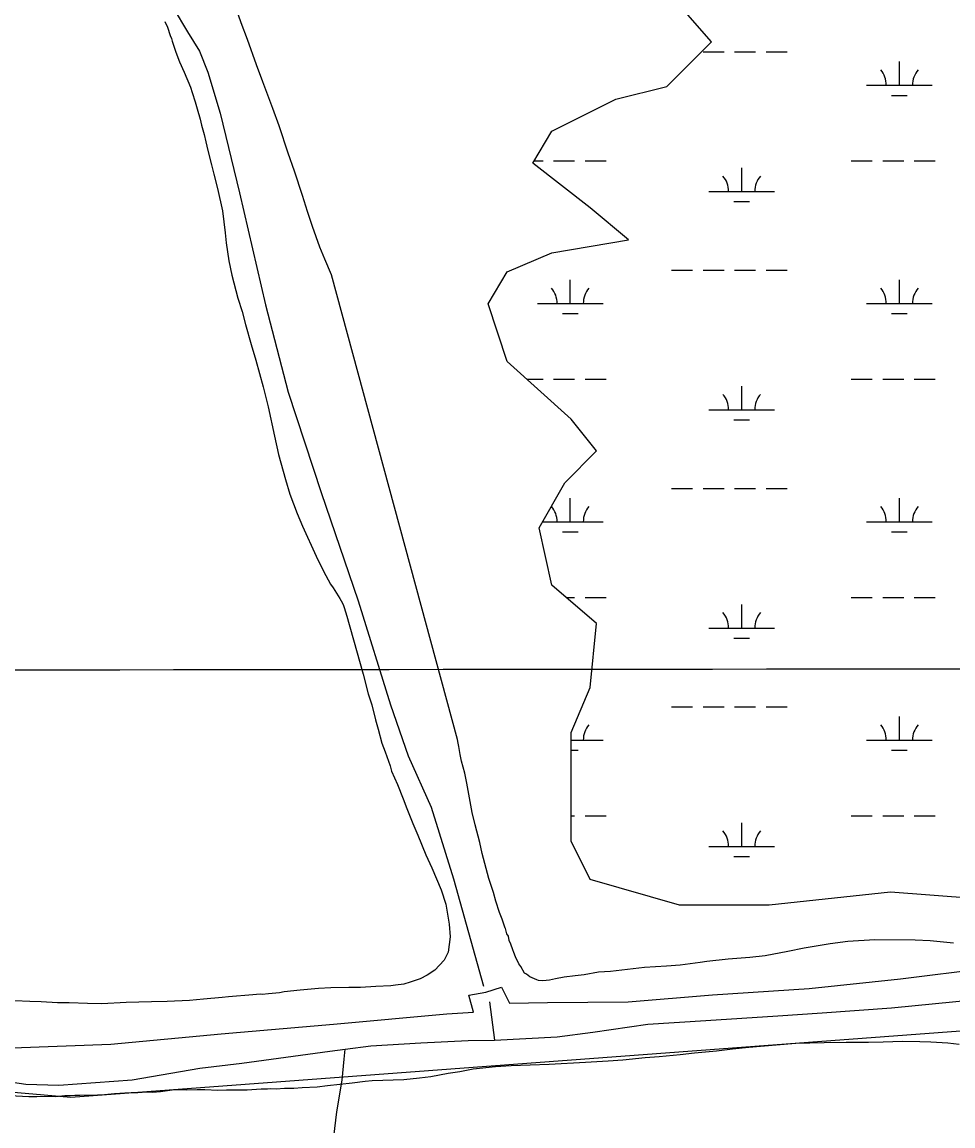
# Model space of a CAD drawing. Extents: x 3297772 to 3335630, y 634068 to 659439.
# Drawn here: x 3321365 to 3322784, y 653921 to 655604 of the extents above; entities that cross this region are included whole.
import ezdxf

# ---------------------------------------------------------------- set-up
doc = ezdxf.new("R2010")
doc.units = 0
for name, color, linetype in [('V-DTCH-CNTR', 7, 'Continuous'), ('V-GRID-MAJR', 7, 'Continuous'), ('V-SITE-VEGE', 7, 'Continuous'), ('V-TOPO-SHOR', 7, 'Continuous'), ('V-UTIL-LINE', 7, 'Continuous'), ('V-WETL-SWMP', 7, 'Continuous')]:
    doc.layers.add(name, color=color, linetype=linetype)

msp = doc.modelspace()

# ---------------------------------------------------------------- linework, layer by layer
at = {"layer": 'V-DTCH-CNTR'}
for points in [[(3322095.367, 654133.073), (3322107.651, 654108.491), (3322165.575, 654109.707), (3322288.881, 654110.465), (3322417.434, 654121.004), (3322564.492, 654130.908), (3322704.131, 654145.635), (3322834.7260000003, 654161.661), (3322870.6580000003, 654168.284)], [(3321350.053, 654040.356), (3321499.8170000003, 654046.285), (3321668.222, 654061.821), (3321839.373, 654076.532), (3322012.509, 654092.398), (3322052.724, 654095.025), (3322045.572, 654120.724)], [(3322045.572, 654120.724), (3322071.6350000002, 654125.506), (3322095.367, 654133.073)]]:
    msp.add_lwpolyline(points, dxfattribs=at)
at = {"layer": 'V-GRID-MAJR'}
msp.add_spline([(3301871.984, 654599.909), (3307131.646, 654603.3520000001), (3312391.307, 654607.559), (3317650.968, 654612.532), (3322910.628, 654618.27), (3328170.287, 654624.772), (3333429.9450000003, 654632.04), (3333429.946, 654632.04)], degree=3, dxfattribs=at)
at = {"layer": 'V-SITE-VEGE'}
for p, q in [((3321698.756, 655602.4230000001), (3321686.2630000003, 655639.7439999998)), ((3321708.453, 655576.9359999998), (3321698.756, 655602.4230000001)), ((3321722.105, 655538.417), (3321708.453, 655576.9359999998)), ((3321731.792, 655512.3420000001), (3321722.105, 655538.417)), ((3321747.193, 655472.0329999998), (3321731.792, 655512.3420000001)), ((3321756.872, 655445.366), (3321747.193, 655472.0329999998)), ((3321770.489, 655403.8999999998), (3321756.872, 655445.366)), ((3321780.16, 655376.6429999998), (3321770.489, 655403.8999999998)), ((3321792.06, 655339.331), (3321780.16, 655376.6429999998)), ((3321800.003, 655315.045), (3321792.06, 655339.331)), ((3321807.369, 655291.946), (3321800.003, 655315.045)), ((3321818.756, 655260.5380000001), (3321807.369, 655291.946)), ((3321826.184, 655242.1569999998), (3321818.756, 655260.5380000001)), ((3321836.494, 655218.431), (3321826.184, 655242.1569999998)), ((3322028.406, 654510.5149999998), (3321836.494, 655218.431)), ((3322029.5100000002, 654504.603), (3322028.406, 654510.5149999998)), ((3322030.628, 654499.8699999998), (3322029.5100000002, 654504.603)), ((3322032.823, 654487.4549999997), (3322030.628, 654499.8699999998)), ((3322034.464, 654477.407), (3322032.823, 654487.4549999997)), ((3322039.5330000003, 654459.0569999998), (3322034.464, 654477.407)), ((3322042.8710000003, 654443.679), (3322039.5330000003, 654459.0569999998)), ((3322045.605, 654427.129), (3322042.8710000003, 654443.679)), ((3322051.1410000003, 654399.3359999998), (3322045.605, 654427.129)), ((3322055.614, 654380.4039999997), (3322051.1410000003, 654399.3359999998)), ((3322062.3370000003, 654353.1839999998), (3322055.614, 654380.4039999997)), ((3322066.251, 654336.618), (3322062.3370000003, 654353.1839999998)), ((3322076.3740000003, 654298.7379999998), (3322066.251, 654336.618)), ((3322083.173, 654277.416), (3322076.3740000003, 654298.7379999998)), ((3322087.1240000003, 654263.799), (3322083.173, 654277.416)), ((3322092.799, 654246.622), (3322087.1240000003, 654263.799)), ((3322096.799, 654236.54), (3322092.799, 654246.622)), ((3322101.339, 654222.917), (3322096.799, 654236.54)), ((3322101.683, 654222.2039999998), (3322101.339, 654222.917)), ((3322103.764, 654214.233), (3322101.683, 654222.2039999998)), ((3322106.076, 654210.6659999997), (3322103.764, 654214.233)), ((3322107.1720000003, 654204.1629999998), (3322106.076, 654210.6659999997)), ((3322110.043, 654198.226), (3322107.1720000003, 654204.1629999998)), ((3322623.829, 654202.748), (3322596.65, 654198.9709999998)), ((3322664.56, 654205.1669999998), (3322623.829, 654202.748)), ((3322726.4790000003, 654204.3599999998), (3322664.56, 654205.1669999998)), ((3322748.882, 654203.479), (3322726.4790000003, 654204.36)), ((3322784.8140000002, 654200.0609999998), (3322748.882, 654203.4789999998)), ((3322112.886, 654189.934), (3322110.043, 654198.226)), ((3322114.6, 654185.782), (3322112.886, 654189.934)), ((3322116.875, 654179.2639999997), (3322114.6, 654185.782)), ((3322532.21, 654187.4249999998), (3322497.326, 654180.802)), ((3322557.048, 654192.41), (3322532.21, 654187.4249999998)), ((3322596.65, 654198.9709999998), (3322557.048, 654192.41)), ((3322122.044, 654168.5789999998), (3322116.875, 654179.2639999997)), ((3322124.938, 654164.4139999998), (3322122.044, 654168.5789999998)), ((3322398.688, 654170.287), (3322367.97, 654166.5599999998)), ((3322408.738, 654171.9279999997), (3322398.688, 654170.2869999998)), ((3322441.225, 654175.632), (3322408.738, 654171.9279999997)), ((3322474.286, 654178.1519999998), (3322441.225, 654175.632)), ((3322497.326, 654180.802), (3322474.286, 654178.1519999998)), ((3322130.705, 654154.313), (3322124.938, 654164.4139999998)), ((3322133.63, 654152.504), (3322130.705, 654154.3129999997)), ((3322138.8910000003, 654148.898), (3322133.63, 654152.504)), ((3322221.506, 654151.9509999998), (3322207.919, 654150.3579999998)), ((3322243.378, 654155.796), (3322221.506, 654151.9509999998)), ((3322261.6750000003, 654156.736), (3322243.378, 654155.796)), ((3322313.664, 654163.138), (3322261.6750000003, 654156.736)), ((3322347.306, 654165.059), (3322313.664, 654163.138)), ((3322367.97, 654166.5599999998), (3322347.306, 654165.059)), ((3322149.447, 654144.04), (3322138.8910000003, 654148.898)), ((3322151.79, 654142.832), (3322149.447, 654144.04)), ((3322158.865, 654142.74), (3322151.79, 654142.832)), ((3322168.907, 654143.7880000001), (3322158.865, 654142.74)), ((3322177.775, 654145.4429999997), (3322168.907, 654143.7880000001)), ((3322191.377, 654148.212), (3322177.775, 654145.4429999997)), ((3322207.919, 654150.358), (3322191.377, 654148.212))]:
    msp.add_line(p, q, dxfattribs=at)
for points in [[(3321582.589, 655604.524), (3321586.6010000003, 655595.626), (3321590.568, 655583.186), (3321592.276, 655578.447), (3321593.4020000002, 655574.304), (3321599.0840000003, 655557.711), (3321604.789, 655542.8960000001), (3321611.667, 655527.47), (3321621.392, 655504.34), (3321624.233, 655496.046), (3321628.767, 655481.833), (3321631.577, 655471.179), (3321636.095, 655455.784), (3321638.3310000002, 655446.318), (3321642.276, 655432.111), (3321645.078, 655420.87), (3321647.859, 655407.857), (3321653.47, 655385.962), (3321656.825, 655371.761), (3321662.436, 655349.866)], [(3321662.436, 655349.866), (3321670.258, 655316.143), (3321674.536, 655282.47), (3321676.107, 655267.112), (3321679.881, 655239.933), (3321684.315, 655218.052), (3321693.8880000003, 655183.128), (3321700.105, 655162.404), (3321705.16, 655142.8740000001), (3321714.196, 655112.087), (3321720.966, 655088.406), (3321732.23, 655047.562), (3321740.095, 655017.379), (3321749.538, 654972.429), (3321755.663, 654944.63), (3321766.377, 654906.742), (3321773.164, 654884.24), (3321783.981, 654854.61), (3321791.9930000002, 654835.631), (3321813.22, 654789.938), (3321824.1240000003, 654766.794), (3321835.079, 654747.1900000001), (3321839.13, 654741.237), (3321848.948, 654725.185), (3321852.982, 654718.056), (3321854.707, 654714.492), (3321855.847, 654711.529), (3321859.806, 654698.501), (3321863.1750000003, 654685.482), (3321871.0870000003, 654658.838), (3321878.967, 654629.834), (3321884.603, 654609.706), (3321892.4760000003, 654580.112), (3321898.149, 654562.936), (3321903.754, 654540.449), (3321907.699, 654526.242), (3321913.321, 654504.937), (3321918.451, 654491.303), (3321925.84, 654469.973), (3321928.099, 654462.277), (3321937.2660000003, 654441.514), (3321945.835, 654420.17), (3321951.54, 654405.35), (3321960.676, 654382.229), (3321968.113, 654364.438), (3321980.114, 654334.791), (3321989.287, 654314.618), (3322003.6, 654281.4010000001), (3322010.983, 654259.482), (3322015.8910000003, 654228.747), (3322017.414, 654209.855), (3322014.16, 654186.305), (3322008.102, 654173.996), (3321993.748, 654158.8470000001), (3321982.4450000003, 654151.327), (3321971.752, 654145.568), (3321956.3510000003, 654140.458), (3321946.877, 654137.636), (3321933.88, 654136.034), (3321926.788, 654134.947), (3321903.775, 654134.066), (3321880.751, 654132.598), (3321863.052, 654132.237), (3321835.329, 654132.008), (3321816.444, 654131.074), (3321788.687, 654128.488), (3321764.472, 654125.854), (3321757.3710000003, 654124.176), (3321740.2460000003, 654122.63), (3321730.7970000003, 654121.573), (3321727.856, 654122.2000000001), (3321716.6350000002, 654121.1680000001), (3321679.435, 654118.112), (3321669.985, 654117.056), (3321641.051, 654114.483), (3321619.793, 654112.4), (3321586.1550000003, 654111.069), (3321561.97, 654110.795), (3321523.615, 654109.523), (3321486.431, 654107.649), (3321464.612, 654107.934), (3321436.315, 654108.89), (3321418.622, 654109.122), (3321393.87, 654110.623), (3321376.767, 654110.844), (3321353.784, 654112.3250000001)], [(3321415.886, 653966.435), (3321429.739, 653967.986), (3321437.808, 653967.879), (3321445.307, 653968.358), (3321452.801, 653968.26), (3321479.9, 653969.063), (3321490.282, 653969.503), (3321505.863, 653971.029), (3321521.438, 653971.979), (3321531.244, 653972.43), (3321541.037, 653972.303), (3321554.886, 653973.2760000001), (3321563.5300000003, 653973.161), (3321575.648, 653974.158), (3321597.009, 653976.761), (3321616.0270000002, 653976.5160000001), (3321631.594, 653976.888), (3321643.12, 653976.7390000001), (3321663.282, 653975.9010000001), (3321676.545, 653976.305), (3321695.571, 653976.634), (3321707.673, 653976.475), (3321729.019, 653977.929), (3321738.815, 653977.802), (3321744.0100000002, 653978.31), (3321752.077, 653978.207), (3321764.771, 653979.192), (3321779.179, 653979.006), (3321791.872, 653979.993), (3321814.363, 653980.853), (3321830.528, 653982.946), (3321868.049, 653987.073), (3321887.68, 653989.701), (3321898.645, 653990.71), (3321946.5100000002, 653992.394), (3321970.751, 653994.96), (3321988.068, 653997.041), (3322014.0700000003, 654001.89), (3322031.971, 654004.541), (3322052.1950000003, 654008.313), (3322086.25, 654011.905), (3322110.475, 654013.318), (3322168.145, 654015.4500000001), (3322223.521, 654018.7660000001), (3322258.13, 654020.621), (3322280.627, 654022.057), (3322314.681, 654025.649), (3322336.024, 654027.101), (3322367.768, 654030.149), (3322389.7060000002, 654032.746), (3322423.174, 654035.768), (3322448, 654038.904), (3322472.8200000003, 654041.464), (3322544.3710000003, 654047.448), (3322565.7090000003, 654048.327), (3322587.614, 654048.618), (3322621.054, 654049.334), (3322655.057, 654048.894), (3322677.546, 654049.754), (3322706.953, 654050.524), (3322733.463, 654050.18), (3322750.168, 654049.39), (3322776.086, 654047.899), (3322793.352, 654045.943)], [(3321117.824, 653917.281), (3321120.767, 653921.855), (3321126.612, 653928.117), (3321131.298, 653933.821), (3321140.049, 653941.778), (3321154.037, 653953.701), (3321159.845, 653957.082), (3321169.1410000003, 653962.726), (3321177.247, 653965.504), (3321190.544, 653968.789), (3321206.136, 653970.892), (3321217.676, 653971.893), (3321243.035, 653971.564), (3321263.1890000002, 653970.148), (3321293.733, 653969.751), (3321305.828, 653969.02), (3321323.679, 653967.634), (3321355.951, 653967.214), (3321374.961, 653966.39), (3321387.062, 653966.235), (3321404.36, 653966.585), (3321415.886, 653966.435)]]:
    msp.add_lwpolyline(points, dxfattribs=at)
at = {"layer": 'V-TOPO-SHOR'}
msp.add_line((3322077.49, 654110.475), (3322085.16, 654052.159), dxfattribs=at)
for points in [[(3321527.023, 655838.094), (3321546.5130000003, 655773.2490000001), (3321573.131, 655674.0210000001), (3321594.828, 655625.4940000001), (3321616.676, 655588.527), (3321635.032, 655559.183), (3321647.779, 655527.517), (3321666.498, 655464.676), (3321696.419, 655343.478), (3321735.663, 655172.716), (3321770.217, 655039.893), (3321820.4560000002, 654886.93), (3321877.315, 654721.519), (3321926.286, 654562.991), (3321953.191, 654485.689), (3321988.451, 654407.081), (3322022.52, 654298.189), (3322068.235, 654134.519)], [(3321322.159, 653992.269), (3321370.308, 653984.863), (3321420.5330000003, 653983.811), (3321532.671, 653991.5210000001), (3321635.771, 654009.318), (3321699.669, 654017.259), (3321833.875, 654035.449), (3321857.429, 654038.437), (3321896.576, 654043.403), (3321972.3910000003, 654047.9990000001), (3322044.603, 654051.446), (3322084.484, 654052.122), (3322085.16, 654052.159), (3322180.2430000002, 654057.256), (3322234.955, 654064.1190000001), (3322318.847, 654076.583), (3322407.036, 654082.215), (3322516.774, 654089.16), (3322584.616, 654093.858), (3322689.973, 654101.259), (3322819.327, 654114.328)], [(3321837.258, 653883.768), (3321844.723, 653942.756), (3321852.8370000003, 653991.1020000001), (3321855.614, 654022.973), (3321857.429, 654038.437)]]:
    msp.add_lwpolyline(points, dxfattribs=at)
at = {"layer": 'V-UTIL-LINE'}
for points in [[(3326203.159, 654319.881), (3321438.966, 653964.7220000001)], [(3321438.966, 653964.7220000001), (3320985.24, 654004.224)]]:
    msp.add_lwpolyline(points, dxfattribs=at)
at = {"layer": 'V-WETL-SWMP'}
for p, q in [((3322402.9523669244, 655558.1157917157), (3322434.9523669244, 655558.1157917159)), ((3322450.9523669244, 655558.1157917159), (3322482.9523669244, 655558.1157917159)), ((3322498.9523669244, 655558.1157917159), (3322530.9523669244, 655558.1157917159)), ((3322702.2683669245, 655507.3737917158), (3322702.2683669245, 655543.3737917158)), ((3322652.2683669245, 655507.3737917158), (3322752.268366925, 655507.3737917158)), ((3322690.2683669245, 655491.9427917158), (3322714.2683669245, 655491.9427917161)), ((3322145.2534859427, 655391.9417917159), (3322158.952366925, 655391.9417917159)), ((3322174.9523669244, 655391.9417917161), (3322206.9523669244, 655391.9417917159)), ((3322222.9523669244, 655391.9417917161), (3322254.9523669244, 655391.9417917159)), ((3322461.7963669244, 655345.5117917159), (3322461.7963669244, 655381.5117917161)), ((3322628.860366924, 655391.9417917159), (3322660.8603669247, 655391.9417917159)), ((3322676.860366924, 655391.9417917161), (3322708.860366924, 655391.9417917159)), ((3322724.860366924, 655391.9417917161), (3322756.860366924, 655391.9417917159)), ((3322411.796366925, 655345.5117917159), (3322511.7963669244, 655345.5117917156)), ((3322449.7963669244, 655330.0807917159), (3322473.7963669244, 655330.0807917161)), ((3322200.360366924, 655174.6987917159), (3322200.360366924, 655210.6987917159)), ((3322354.9523669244, 655225.4407917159), (3322386.9523669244, 655225.4407917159)), ((3322402.9523669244, 655225.4407917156), (3322434.9523669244, 655225.4407917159)), ((3322450.9523669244, 655225.4407917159), (3322482.9523669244, 655225.4407917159)), ((3322498.9523669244, 655225.4407917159), (3322530.9523669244, 655225.4407917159)), ((3322702.2683669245, 655174.6987917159), (3322702.2683669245, 655210.6987917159)), ((3322150.360366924, 655174.6987917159), (3322250.3603669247, 655174.6987917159)), ((3322652.2683669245, 655174.6987917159), (3322752.268366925, 655174.6987917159)), ((3322188.360366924, 655159.2677917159), (3322212.360366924, 655159.2677917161)), ((3322690.2683669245, 655159.2677917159), (3322714.2683669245, 655159.2677917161)), ((3322134.4635763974, 655059.2667917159), (3322158.952366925, 655059.2667917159)), ((3322174.9523669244, 655059.2667917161), (3322206.9523669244, 655059.2667917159)), ((3322222.9523669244, 655059.2667917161), (3322254.9523669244, 655059.2667917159)), ((3322628.860366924, 655059.2667917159), (3322660.8603669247, 655059.2667917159)), ((3322676.860366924, 655059.2667917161), (3322708.860366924, 655059.2667917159)), ((3322724.860366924, 655059.2667917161), (3322756.860366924, 655059.2667917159)), ((3322461.7963669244, 655012.8367917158), (3322461.7963669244, 655048.8367917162)), ((3322411.796366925, 655012.8367917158), (3322511.7963669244, 655012.8367917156)), ((3322449.7963669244, 654997.4057917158), (3322473.7963669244, 654997.4057917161)), ((3322354.9523669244, 654892.7657917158), (3322386.9523669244, 654892.7657917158)), ((3322402.9523669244, 654892.7657917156), (3322434.9523669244, 654892.7657917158)), ((3322450.9523669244, 654892.7657917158), (3322482.9523669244, 654892.7657917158)), ((3322498.9523669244, 654892.7657917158), (3322530.9523669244, 654892.7657917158)), ((3322200.360366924, 654842.0237917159), (3322200.360366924, 654878.0237917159)), ((3322702.2683669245, 654842.0237917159), (3322702.2683669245, 654878.0237917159)), ((3322158.0923669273, 654842.0237917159), (3322250.3603669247, 654842.0237917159)), ((3322652.2683669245, 654842.0237917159), (3322752.268366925, 654842.0237917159)), ((3322188.360366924, 654826.5927917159), (3322212.360366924, 654826.5927917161)), ((3322690.2683669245, 654826.5927917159), (3322714.2683669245, 654826.5927917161)), ((3322194.3121198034, 654726.5917917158), (3322206.9523669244, 654726.5917917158)), ((3322222.9523669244, 654726.591791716), (3322254.9523669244, 654726.5917917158)), ((3322628.860366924, 654726.5917917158), (3322660.8603669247, 654726.5917917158)), ((3322676.860366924, 654726.591791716), (3322708.860366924, 654726.5917917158)), ((3322724.860366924, 654726.591791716), (3322756.860366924, 654726.5917917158)), ((3322461.7963669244, 654680.1617917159), (3322461.7963669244, 654716.1617917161)), ((3322411.796366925, 654680.1617917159), (3322511.7963669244, 654680.1617917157)), ((3322449.7963669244, 654664.7307917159), (3322473.7963669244, 654664.7307917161)), ((3322354.9523669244, 654560.0907917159), (3322386.9523669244, 654560.0907917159)), ((3322402.9523669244, 654560.0907917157), (3322434.9523669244, 654560.0907917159)), ((3322450.9523669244, 654560.0907917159), (3322482.9523669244, 654560.0907917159)), ((3322498.9523669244, 654560.0907917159), (3322530.9523669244, 654560.0907917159)), ((3322702.2683669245, 654509.3487917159), (3322702.2683669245, 654545.3487917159)), ((3322201.665, 654509.3487917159), (3322250.3603669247, 654509.3487917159)), ((3322652.2683669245, 654509.3487917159), (3322752.268366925, 654509.3487917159)), ((3322201.665, 654493.917791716), (3322212.360366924, 654493.917791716)), ((3322690.2683669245, 654493.9177917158), (3322714.2683669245, 654493.917791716)), ((3322201.665, 654393.9167917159), (3322206.9523669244, 654393.9167917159)), ((3322222.9523669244, 654393.9167917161), (3322254.9523669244, 654393.9167917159)), ((3322628.860366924, 654393.9167917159), (3322660.8603669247, 654393.9167917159)), ((3322676.860366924, 654393.9167917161), (3322708.860366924, 654393.9167917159)), ((3322724.860366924, 654393.9167917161), (3322756.860366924, 654393.9167917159)), ((3322461.7963669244, 654347.4867917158), (3322461.7963669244, 654383.4867917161)), ((3322411.796366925, 654347.4867917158), (3322511.7963669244, 654347.4867917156)), ((3322449.7963669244, 654332.0557917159), (3322473.7963669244, 654332.0557917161))]:
    msp.add_line(p, q, dxfattribs=at)
msp.add_lwpolyline([(3322815.187, 654267.795), (3322688.5870000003, 654277.541), (3322503.557, 654258.05), (3322367.219, 654258.05), (3322230.881, 654297.033), (3322201.665, 654355.509), (3322201.665, 654521.189), (3322230.881, 654589.411), (3322240.619, 654686.87), (3322172.45, 654745.345), (3322152.973, 654833.058), (3322191.927, 654901.28), (3322240.619, 654950.009), (3322201.665, 654998.7390000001), (3322104.281, 655086.452), (3322075.066, 655174.165), (3322104.281, 655222.895), (3322172.45, 655252.133), (3322289.311, 655271.6240000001), (3322230.881, 655320.354), (3322143.235, 655388.5750000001), (3322172.45, 655437.305), (3322269.8340000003, 655486.034), (3322347.742, 655505.5260000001), (3322415.911, 655573.748), (3322347.742, 655651.715)], dxfattribs=at)
for centre, radius, start, end in [((3322647.0254308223, 655507.8485948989), 35.24628790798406, 359.2281799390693, 40.771838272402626), ((3322757.511303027, 655507.8485948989), 35.24628790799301, 139.2281769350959, 180.77183526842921), ((3322406.5534308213, 655345.986594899), 35.24628790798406, 359.2281799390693, 40.771838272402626), ((3322517.0393030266, 655345.986594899), 35.24628790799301, 139.2281769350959, 180.77183526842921), ((3322145.1174308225, 655175.173594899), 35.24628790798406, 359.2281799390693, 40.771838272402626), ((3322255.6033030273, 655175.173594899), 35.24628790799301, 139.2281769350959, 180.77183526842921), ((3322647.0254308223, 655175.173594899), 35.24628790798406, 359.2281799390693, 40.771838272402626), ((3322757.511303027, 655175.173594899), 35.24628790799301, 139.2281769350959, 180.77183526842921), ((3322406.5534308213, 655013.3115948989), 35.24628790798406, 359.2281799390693, 40.771838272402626), ((3322517.0393030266, 655013.3115948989), 35.24628790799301, 139.2281769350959, 180.77183526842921), ((3322145.1174308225, 654842.498594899), 35.24628790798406, 359.2281799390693, 40.771838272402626), ((3322255.6033030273, 654842.498594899), 35.24628790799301, 139.2281769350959, 180.77183526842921), ((3322647.0254308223, 654842.498594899), 35.24628790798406, 359.2281799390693, 40.771838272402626), ((3322757.511303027, 654842.498594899), 35.24628790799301, 139.2281769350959, 180.77183526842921), ((3322406.5534308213, 654680.636594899), 35.24628790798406, 359.2281799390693, 40.771838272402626), ((3322517.0393030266, 654680.636594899), 35.24628790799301, 139.2281769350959, 180.77183526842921), ((3322255.6033030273, 654509.8235948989), 35.24628790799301, 139.2281769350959, 180.77183526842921), ((3322647.0254308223, 654509.8235948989), 35.24628790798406, 359.2281799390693, 40.771838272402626), ((3322757.511303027, 654509.8235948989), 35.24628790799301, 139.2281769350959, 180.77183526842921), ((3322406.5534308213, 654347.961594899), 35.24628790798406, 359.2281799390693, 40.771838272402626), ((3322517.0393030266, 654347.961594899), 35.24628790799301, 139.2281769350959, 180.77183526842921)]:
    msp.add_arc(centre, radius, start, end, dxfattribs=at)

doc.saveas('drawing.dxf')
